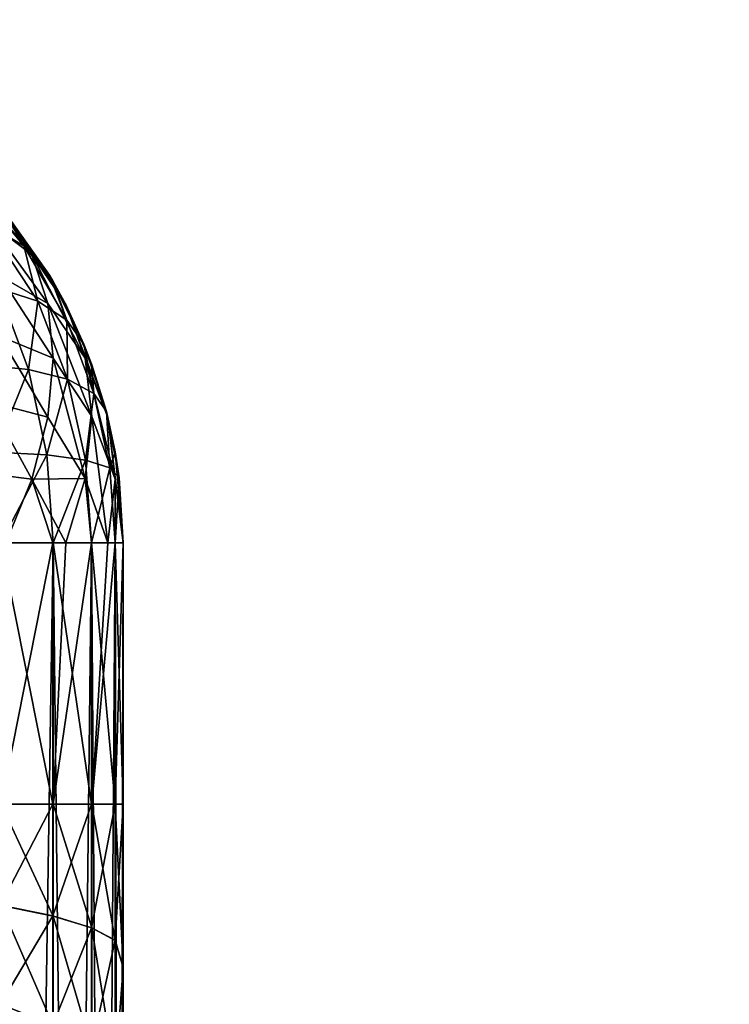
# Model space of a CAD drawing. Extents: x -547 to 547, y 0 to 578.
# Tile 406 of 472: x 372.8 to 374.16, y 557.12 to 559. Entities that reach past the tile are written whole.
import ezdxf

# ---------------------------------------------------------------- set-up
doc = ezdxf.new("R2010")
doc.units = 0
doc.header["$LTSCALE"] = 65.185185
for name, color, linetype in [('17', 7, 'CONTINUOUS'), ('20', 7, 'CONTINUOUS'), ('21', 7, 'CONTINUOUS'), ('27', 7, 'CONTINUOUS'), ('29', 7, 'CONTINUOUS'), ('3', 7, 'CONTINUOUS'), ('332', 7, 'CONTINUOUS'), ('335', 7, 'CONTINUOUS'), ('39', 7, 'CONTINUOUS'), ('44', 7, 'CONTINUOUS'), ('47', 7, 'CONTINUOUS'), ('49', 7, 'CONTINUOUS'), ('54', 7, 'CONTINUOUS'), ('61', 7, 'CONTINUOUS'), ('62', 7, 'CONTINUOUS'), ('64', 7, 'CONTINUOUS'), ('65', 7, 'CONTINUOUS'), ('9', 7, 'CONTINUOUS')]:
    doc.layers.add(name, color=color, linetype=linetype)

msp = doc.modelspace()

# ---------------------------------------------------------------- linework, layer by layer
at = {"layer": '17', "color": 7, "linetype": 'CONTINUOUS'}
for points in [[(373, 558, 41.9), (373, 551.5, 41.9), (373, 555.5245, 27.2119), (373, 558, 41.9)], [(373, 551.5, -48.9), (373, 558, -48.9), (373, 558, -35.9), (373, 551.5, -48.9)], [(373, 557.5, -35.9), (373, 551.5, -48.9), (373, 558, -35.9), (373, 557.5, -35.9)], [(373, 558, 28.9), (373, 558, 41.9), (373, 557.5, 28.9), (373, 558, 28.9)], [(373, 557.5, 28.9), (373, 558, 41.9), (373, 557.1881, 28.8755), (373, 557.5, 28.9)], [(373, 557.1881, 28.8755), (373, 558, 41.9), (373, 556.8826, 28.8023), (373, 557.1881, 28.8755)], [(373, 556.8826, 28.8023), (373, 558, 41.9), (373, 556.5925, 28.6822), (373, 556.8826, 28.8023)], [(373, 556.5925, 28.6822), (373, 558, 41.9), (373, 556.3247, 28.5182), (373, 556.5925, 28.6822)], [(373, 556.3247, 28.5182), (373, 558, 41.9), (373, 556.0858, 28.3142), (373, 556.3247, 28.5182)], [(373, 556.0858, 28.3142), (373, 558, 41.9), (373, 555.8818, 28.0754), (373, 556.0858, 28.3142)], [(373, 555.8818, 28.0754), (373, 558, 41.9), (373, 555.7178, 27.8075), (373, 555.8818, 28.0754)], [(373, 555.7178, 27.8075), (373, 558, 41.9), (373, 555.5977, 27.5174), (373, 555.7178, 27.8075)], [(373, 555.5977, 27.5174), (373, 558, 41.9), (373, 555.5245, 27.2119), (373, 555.5977, 27.5174)], [(373, 557.1881, -35.8755), (373, 551.5, -48.9), (373, 557.5, -35.9), (373, 557.1881, -35.8755)], [(373, 556.8826, -35.8023), (373, 551.5, -48.9), (373, 557.1881, -35.8755), (373, 556.8826, -35.8023)]]:
    msp.add_3dface(points, dxfattribs=at)
at = {"layer": '20', "color": 7, "linetype": 'CONTINUOUS'}
for points in [[(350, 551.5, 42.9), (545.5, 1.5, 42.9), (350, 566, 42.9), (350, 551.5, 42.9)], [(350, 566, 42.9), (545.5, 1.5, 42.9), (360.0977, 559.3826, 42.9), (350, 566, 42.9)], [(360.0977, 559.3826, 42.9), (545.5, 1.5, 42.9), (360.2178, 559.0925, 42.9), (360.0977, 559.3826, 42.9)], [(360.2178, 559.0925, 42.9), (545.5, 1.5, 42.9), (360.3818, 558.8247, 42.9), (360.2178, 559.0925, 42.9)], [(360.3818, 558.8247, 42.9), (545.5, 1.5, 42.9), (360.5858, 558.5858, 42.9), (360.3818, 558.8247, 42.9)], [(360.5858, 558.5858, 42.9), (545.5, 1.5, 42.9), (360.8246, 558.3818, 42.9), (360.5858, 558.5858, 42.9)], [(360.8246, 558.3818, 42.9), (545.5, 1.5, 42.9), (361.0925, 558.2178, 42.9), (360.8246, 558.3818, 42.9)], [(361.0925, 558.2178, 42.9), (545.5, 1.5, 42.9), (361.3826, 558.0977, 42.9), (361.0925, 558.2178, 42.9)], [(361.3826, 558.0977, 42.9), (545.5, 1.5, 42.9), (361.6881, 558.0245, 42.9), (361.3826, 558.0977, 42.9)], [(361.6881, 558.0245, 42.9), (545.5, 1.5, 42.9), (362, 558, 42.9), (361.6881, 558.0245, 42.9)], [(545.5, 1.5, 42.9), (372, 551.5, 42.9), (362, 558, 42.9), (545.5, 1.5, 42.9)]]:
    msp.add_3dface(points, dxfattribs=at)
at = {"layer": '21', "color": 7, "linetype": 'CONTINUOUS'}
for points in [[(372.766, 551.5, 42.5428), (372.866, 551.5, 42.4), (372.766, 558, 42.5428), (372.766, 551.5, 42.5428)], [(372.766, 558, 42.5428), (372.866, 551.5, 42.4), (372.866, 558, 42.4), (372.766, 558, 42.5428)], [(372.866, 551.5, 42.4), (372.9397, 551.5, 42.242), (372.866, 558, 42.4), (372.866, 551.5, 42.4)], [(372.866, 558, 42.4), (372.9397, 551.5, 42.242), (372.9397, 558, 42.242), (372.866, 558, 42.4)], [(372.9397, 551.5, 42.242), (372.9848, 551.5, 42.0736), (372.9397, 558, 42.242), (372.9397, 551.5, 42.242)], [(372.9397, 558, 42.242), (372.9848, 551.5, 42.0736), (372.9848, 558, 42.0736), (372.9397, 558, 42.242)], [(372.9848, 551.5, 42.0736), (373, 551.5, 41.9), (372.9848, 558, 42.0736), (372.9848, 551.5, 42.0736)], [(373, 551.5, 41.9), (373, 558, 41.9), (372.9848, 558, 42.0736), (373, 551.5, 41.9)]]:
    msp.add_3dface(points, dxfattribs=at)
at = {"layer": '27', "color": 7, "linetype": 'CONTINUOUS'}
for points in [[(372.866, 551.5, -49.4), (372.766, 551.5, -49.5428), (372.866, 558, -49.4), (372.866, 551.5, -49.4)], [(372.866, 558, -49.4), (372.766, 551.5, -49.5428), (372.766, 558, -49.5428), (372.866, 558, -49.4)], [(372.9397, 551.5, -49.242), (372.866, 551.5, -49.4), (372.9397, 558, -49.242), (372.9397, 551.5, -49.242)], [(372.9397, 558, -49.242), (372.866, 551.5, -49.4), (372.866, 558, -49.4), (372.9397, 558, -49.242)], [(372.9848, 551.5, -49.0736), (372.9397, 551.5, -49.242), (372.9848, 558, -49.0736), (372.9848, 551.5, -49.0736)], [(372.9848, 558, -49.0736), (372.9397, 551.5, -49.242), (372.9397, 558, -49.242), (372.9848, 558, -49.0736)], [(373, 551.5, -48.9), (372.9848, 551.5, -49.0736), (373, 558, -48.9), (373, 551.5, -48.9)], [(373, 558, -48.9), (372.9848, 551.5, -49.0736), (372.9848, 558, -49.0736), (373, 558, -48.9)]]:
    msp.add_3dface(points, dxfattribs=at)
at = {"layer": '29', "color": 7, "linetype": 'CONTINUOUS'}
for points in [[(372.8659, 558.5002, 28.9), (372.7659, 558.643, 28.9), (372.8662, 558.4997, 41.9), (372.8659, 558.5002, 28.9)], [(372.8662, 558.4997, 41.9), (372.7659, 558.643, 28.9), (372.7662, 558.6426, 41.9), (372.8662, 558.4997, 41.9)], [(372.8903, 558.4553, 28.9), (372.8659, 558.5002, 28.9), (372.8662, 558.4997, 41.9), (372.8903, 558.4553, 28.9)], [(372.9251, 558.3798, 41.9), (372.8903, 558.4553, 28.9), (372.8662, 558.4997, 41.9), (372.9251, 558.3798, 41.9)], [(372.9397, 558.3421, 28.9), (372.8903, 558.4553, 28.9), (372.9251, 558.3798, 41.9), (372.9397, 558.3421, 28.9)], [(372.9398, 558.3417, 41.9), (372.9397, 558.3421, 28.9), (372.9251, 558.3798, 41.9), (372.9398, 558.3417, 41.9)], [(372.9709, 558.2394, 28.9), (372.9397, 558.3421, 28.9), (372.968, 558.251, 41.9), (372.9709, 558.2394, 28.9)], [(372.968, 558.251, 41.9), (372.9397, 558.3421, 28.9), (372.9398, 558.3417, 41.9), (372.968, 558.251, 41.9)], [(372.9849, 558.1732, 41.9), (372.9709, 558.2394, 28.9), (372.968, 558.251, 41.9), (372.9849, 558.1732, 41.9)], [(372.9848, 558.1737, 28.9), (372.9709, 558.2394, 28.9), (372.9849, 558.1732, 41.9), (372.9848, 558.1737, 28.9)], [(373, 558, 41.9), (373, 558, 28.9), (372.9848, 558.1737, 28.9), (373, 558, 41.9)], [(373, 558, 41.9), (372.9848, 558.1737, 28.9), (372.9922, 558.1243, 41.9), (373, 558, 41.9)], [(372.9922, 558.1243, 41.9), (372.9848, 558.1737, 28.9), (372.9849, 558.1732, 41.9), (372.9922, 558.1243, 41.9)]]:
    msp.add_3dface(points, dxfattribs=at)
at = {"layer": '3', "color": 7, "linetype": 'CONTINUOUS'}
for points in [[(528.7, 1.5, -68), (-528.7, 1.5, -68), (528.7, 576.5, -68), (528.7, 1.5, -68)], [(528.7, 576.5, -68), (-528.7, 1.5, -68), (-528.7, 576.5, -68), (528.7, 576.5, -68)]]:
    msp.add_3dface(points, dxfattribs=at)
at = {"layer": '332', "color": 7, "linetype": 'CONTINUOUS'}
for points in [[(0, 576.5, 68), (226.1803, 105.217, 68), (525, 1.5, 68), (0, 576.5, 68)], [(525, 576.5, 68), (0, 576.5, 68), (525, 1.5, 68), (525, 576.5, 68)]]:
    msp.add_3dface(points, dxfattribs=at)
at = {"layer": '335', "color": 7, "linetype": 'CONTINUOUS'}
for points in [[(-349, 551.5, 43), (-545.5, 576.5, 43), (545.5, 576.5, 43), (-349, 551.5, 43)], [(349, 551.5, 43), (-349, 551.5, 43), (545.5, 576.5, 43), (349, 551.5, 43)], [(349, 9.5, 43), (349, 551.5, 43), (545.5, 576.5, 43), (349, 9.5, 43)], [(545.5, 1.5, 43), (349, 9.5, 43), (545.5, 576.5, 43), (545.5, 1.5, 43)]]:
    msp.add_3dface(points, dxfattribs=at)
at = {"layer": '39', "color": 7, "linetype": 'CONTINUOUS'}
for points in [[(372.7662, 558.6426, 41.9), (372.6973, 558.7037, 42.0366), (372.8103, 558.5677, 42.0455), (372.7662, 558.6426, 41.9)], [(372.8103, 558.5677, 42.0455), (372.6973, 558.7037, 42.0366), (372.7395, 558.6093, 42.1862), (372.8103, 558.5677, 42.0455)], [(372.8662, 558.4997, 41.9), (372.7662, 558.6426, 41.9), (372.8103, 558.5677, 42.0455), (372.8662, 558.4997, 41.9)], [(372.8103, 558.5677, 42.0455), (372.7395, 558.6093, 42.1862), (372.8372, 558.4618, 42.193), (372.8103, 558.5677, 42.0455)], [(372.8372, 558.4618, 42.193), (372.7395, 558.6093, 42.1862), (372.7612, 558.4863, 42.3291), (372.8372, 558.4618, 42.193)], [(372.8662, 558.4997, 41.9), (372.8103, 558.5677, 42.0455), (372.8924, 558.4257, 42.0496), (372.8662, 558.4997, 41.9)], [(372.8924, 558.4257, 42.0496), (372.8103, 558.5677, 42.0455), (372.8372, 558.4618, 42.193), (372.8924, 558.4257, 42.0496)], [(372.9251, 558.3798, 41.9), (372.8662, 558.4997, 41.9), (372.8924, 558.4257, 42.0496), (372.9251, 558.3798, 41.9)], [(372.8188, 558.3315, 42.3687), (372.7612, 558.4863, 42.3291), (372.721, 558.341, 42.5032), (372.8188, 558.3315, 42.3687)], [(372.8372, 558.4618, 42.193), (372.7612, 558.4863, 42.3291), (372.8188, 558.3315, 42.3687), (372.8372, 558.4618, 42.193)], [(372.8939, 558.3129, 42.2211), (372.8372, 558.4618, 42.193), (372.8188, 558.3315, 42.3687), (372.8939, 558.3129, 42.2211)], [(372.8924, 558.4257, 42.0496), (372.8372, 558.4618, 42.193), (372.8939, 558.3129, 42.2211), (372.8924, 558.4257, 42.0496)], [(372.9251, 558.3798, 41.9), (372.8924, 558.4257, 42.0496), (372.9441, 558.2855, 42.0647), (372.9251, 558.3798, 41.9)], [(372.9441, 558.2855, 42.0647), (372.8924, 558.4257, 42.0496), (372.8939, 558.3129, 42.2211), (372.9441, 558.2855, 42.0647)], [(372.968, 558.251, 41.9), (372.9398, 558.3417, 41.9), (372.9251, 558.3798, 41.9), (372.968, 558.251, 41.9)], [(372.968, 558.251, 41.9), (372.9251, 558.3798, 41.9), (372.9441, 558.2855, 42.0647), (372.968, 558.251, 41.9)], [(372.7546, 558.173, 42.533), (372.8188, 558.3315, 42.3687), (372.721, 558.341, 42.5032), (372.7546, 558.173, 42.533)], [(372.7546, 558.173, 42.533), (372.8538, 558.1679, 42.3927), (372.8188, 558.3315, 42.3687), (372.7546, 558.173, 42.533)], [(372.8538, 558.1679, 42.3927), (372.8939, 558.3129, 42.2211), (372.8188, 558.3315, 42.3687), (372.8538, 558.1679, 42.3927)], [(372.8538, 558.1679, 42.3927), (372.9279, 558.1578, 42.2379), (372.8939, 558.3129, 42.2211), (372.8538, 558.1679, 42.3927)], [(372.9279, 558.1578, 42.2379), (372.9441, 558.2855, 42.0647), (372.8939, 558.3129, 42.2211), (372.9279, 558.1578, 42.2379)], [(372.9279, 558.1578, 42.2379), (372.9745, 558.1431, 42.073), (372.9441, 558.2855, 42.0647), (372.9279, 558.1578, 42.2379)], [(372.9745, 558.1431, 42.073), (372.968, 558.251, 41.9), (372.9441, 558.2855, 42.0647), (372.9745, 558.1431, 42.073)], [(372.9922, 558.1243, 41.9), (372.9849, 558.1732, 41.9), (372.968, 558.251, 41.9), (372.9922, 558.1243, 41.9)], [(372.9922, 558.1243, 41.9), (372.968, 558.251, 41.9), (372.9745, 558.1431, 42.073), (372.9922, 558.1243, 41.9)], [(372.7546, 558.173, 42.533), (372.766, 558, 42.5428), (372.8538, 558.1679, 42.3927), (372.7546, 558.173, 42.533)], [(372.766, 558, 42.5428), (372.866, 558, 42.4), (372.8538, 558.1679, 42.3927), (372.766, 558, 42.5428)], [(372.8538, 558.1679, 42.3927), (372.866, 558, 42.4), (372.9279, 558.1578, 42.2379), (372.8538, 558.1679, 42.3927)], [(372.866, 558, 42.4), (372.9397, 558, 42.242), (372.9279, 558.1578, 42.2379), (372.866, 558, 42.4)], [(372.9279, 558.1578, 42.2379), (372.9397, 558, 42.242), (372.9745, 558.1431, 42.073), (372.9279, 558.1578, 42.2379)], [(372.9397, 558, 42.242), (372.9848, 558, 42.0736), (372.9745, 558.1431, 42.073), (372.9397, 558, 42.242)], [(372.9848, 558, 42.0736), (372.9922, 558.1243, 41.9), (372.9745, 558.1431, 42.073), (372.9848, 558, 42.0736)], [(373, 558, 41.9), (372.9922, 558.1243, 41.9), (372.9848, 558, 42.0736), (373, 558, 41.9)]]:
    msp.add_3dface(points, dxfattribs=at)
at = {"layer": '44', "color": 7, "linetype": 'CONTINUOUS'}
for points in [[(372.8594, 558.5113, -48.9), (372.7641, 558.6451, -48.9), (372.8662, 558.4997, -35.9), (372.8594, 558.5113, -48.9)], [(372.8662, 558.4997, -35.9), (372.7641, 558.6451, -48.9), (372.7662, 558.6426, -35.9), (372.8662, 558.4997, -35.9)], [(372.9251, 558.3798, -48.9), (372.8594, 558.5113, -48.9), (372.9251, 558.3798, -35.9), (372.9251, 558.3798, -48.9)], [(372.9251, 558.3798, -35.9), (372.8594, 558.5113, -48.9), (372.8662, 558.4997, -35.9), (372.9251, 558.3798, -35.9)], [(372.9398, 558.3417, -48.9), (372.9251, 558.3798, -48.9), (372.9398, 558.3417, -35.9), (372.9398, 558.3417, -48.9)], [(372.9398, 558.3417, -35.9), (372.9251, 558.3798, -48.9), (372.9251, 558.3798, -35.9), (372.9398, 558.3417, -35.9)], [(372.968, 558.251, -48.9), (372.9398, 558.3417, -48.9), (372.968, 558.251, -35.9), (372.968, 558.251, -48.9)], [(372.968, 558.251, -35.9), (372.9398, 558.3417, -48.9), (372.9398, 558.3417, -35.9), (372.968, 558.251, -35.9)], [(372.9849, 558.1732, -48.9), (372.968, 558.251, -48.9), (372.9849, 558.1732, -35.9), (372.9849, 558.1732, -48.9)], [(372.9849, 558.1732, -35.9), (372.968, 558.251, -48.9), (372.968, 558.251, -35.9), (372.9849, 558.1732, -35.9)], [(372.9922, 558.1243, -48.9), (372.9849, 558.1732, -48.9), (372.9922, 558.1243, -35.9), (372.9922, 558.1243, -48.9)], [(372.9922, 558.1243, -35.9), (372.9849, 558.1732, -48.9), (372.9849, 558.1732, -35.9), (372.9922, 558.1243, -35.9)], [(373, 558, -35.9), (373, 558, -48.9), (372.9922, 558.1243, -48.9), (373, 558, -35.9)], [(373, 558, -35.9), (372.9922, 558.1243, -48.9), (372.9922, 558.1243, -35.9), (373, 558, -35.9)]]:
    msp.add_3dface(points, dxfattribs=at)
at = {"layer": '47', "color": 7, "linetype": 'CONTINUOUS'}
for points in [[(372.7641, 558.6451, -48.9), (372.8103, 558.5677, -49.0455), (372.6973, 558.7037, -49.0366), (372.7641, 558.6451, -48.9)], [(372.8103, 558.5677, -49.0455), (372.7395, 558.6093, -49.1862), (372.6973, 558.7037, -49.0366), (372.8103, 558.5677, -49.0455)], [(372.7641, 558.6451, -48.9), (372.8594, 558.5113, -48.9), (372.8103, 558.5677, -49.0455), (372.7641, 558.6451, -48.9)], [(372.8372, 558.4618, -49.193), (372.7612, 558.4863, -49.3291), (372.7395, 558.6093, -49.1862), (372.8372, 558.4618, -49.193)], [(372.8103, 558.5677, -49.0455), (372.8372, 558.4618, -49.193), (372.7395, 558.6093, -49.1862), (372.8103, 558.5677, -49.0455)], [(372.8594, 558.5113, -48.9), (372.8924, 558.4257, -49.0496), (372.8103, 558.5677, -49.0455), (372.8594, 558.5113, -48.9)], [(372.8924, 558.4257, -49.0496), (372.8372, 558.4618, -49.193), (372.8103, 558.5677, -49.0455), (372.8924, 558.4257, -49.0496)], [(372.8594, 558.5113, -48.9), (372.9251, 558.3798, -48.9), (372.8924, 558.4257, -49.0496), (372.8594, 558.5113, -48.9)], [(372.8188, 558.3315, -49.3687), (372.721, 558.341, -49.5032), (372.7612, 558.4863, -49.3291), (372.8188, 558.3315, -49.3687)], [(372.8372, 558.4618, -49.193), (372.8188, 558.3315, -49.3687), (372.7612, 558.4863, -49.3291), (372.8372, 558.4618, -49.193)], [(372.8939, 558.3129, -49.2211), (372.8188, 558.3315, -49.3687), (372.8372, 558.4618, -49.193), (372.8939, 558.3129, -49.2211)], [(372.8924, 558.4257, -49.0496), (372.8939, 558.3129, -49.2211), (372.8372, 558.4618, -49.193), (372.8924, 558.4257, -49.0496)], [(372.9251, 558.3798, -48.9), (372.9441, 558.2855, -49.0647), (372.8924, 558.4257, -49.0496), (372.9251, 558.3798, -48.9)], [(372.9441, 558.2855, -49.0647), (372.8939, 558.3129, -49.2211), (372.8924, 558.4257, -49.0496), (372.9441, 558.2855, -49.0647)], [(372.9251, 558.3798, -48.9), (372.9398, 558.3417, -48.9), (372.9441, 558.2855, -49.0647), (372.9251, 558.3798, -48.9)], [(372.8188, 558.3315, -49.3687), (372.7546, 558.173, -49.533), (372.721, 558.341, -49.5032), (372.8188, 558.3315, -49.3687)], [(372.8538, 558.1679, -49.3927), (372.7546, 558.173, -49.533), (372.8188, 558.3315, -49.3687), (372.8538, 558.1679, -49.3927)], [(372.8939, 558.3129, -49.2211), (372.8538, 558.1679, -49.3927), (372.8188, 558.3315, -49.3687), (372.8939, 558.3129, -49.2211)], [(372.9398, 558.3417, -48.9), (372.968, 558.251, -48.9), (372.9441, 558.2855, -49.0647), (372.9398, 558.3417, -48.9)], [(372.9279, 558.1578, -49.2379), (372.8538, 558.1679, -49.3927), (372.8939, 558.3129, -49.2211), (372.9279, 558.1578, -49.2379)], [(372.9441, 558.2855, -49.0647), (372.9279, 558.1578, -49.2379), (372.8939, 558.3129, -49.2211), (372.9441, 558.2855, -49.0647)], [(372.9745, 558.1431, -49.073), (372.9279, 558.1578, -49.2379), (372.9441, 558.2855, -49.0647), (372.9745, 558.1431, -49.073)], [(372.968, 558.251, -48.9), (372.9745, 558.1431, -49.073), (372.9441, 558.2855, -49.0647), (372.968, 558.251, -48.9)], [(372.968, 558.251, -48.9), (372.9849, 558.1732, -48.9), (372.9745, 558.1431, -49.073), (372.968, 558.251, -48.9)], [(372.8538, 558.1679, -49.3927), (372.766, 558, -49.5428), (372.7546, 558.173, -49.533), (372.8538, 558.1679, -49.3927)], [(372.866, 558, -49.4), (372.766, 558, -49.5428), (372.8538, 558.1679, -49.3927), (372.866, 558, -49.4)], [(372.9279, 558.1578, -49.2379), (372.866, 558, -49.4), (372.8538, 558.1679, -49.3927), (372.9279, 558.1578, -49.2379)], [(372.9849, 558.1732, -48.9), (372.9922, 558.1243, -48.9), (372.9745, 558.1431, -49.073), (372.9849, 558.1732, -48.9)], [(372.9397, 558, -49.242), (372.866, 558, -49.4), (372.9279, 558.1578, -49.2379), (372.9397, 558, -49.242)], [(372.9745, 558.1431, -49.073), (372.9397, 558, -49.242), (372.9279, 558.1578, -49.2379), (372.9745, 558.1431, -49.073)], [(372.9848, 558, -49.0736), (372.9397, 558, -49.242), (372.9745, 558.1431, -49.073), (372.9848, 558, -49.0736)], [(372.9922, 558.1243, -48.9), (372.9848, 558, -49.0736), (372.9745, 558.1431, -49.073), (372.9922, 558.1243, -48.9)], [(373, 558, -48.9), (372.9848, 558, -49.0736), (372.9922, 558.1243, -48.9), (373, 558, -48.9)]]:
    msp.add_3dface(points, dxfattribs=at)
at = {"layer": '49', "color": 7, "linetype": 'CONTINUOUS'}
for points in [[(372.7757, 558, 28.2688), (372.8659, 558, 28.3998), (372.7665, 557.5, 28.2577), (372.7757, 558, 28.2688)], [(372.7665, 557.5, 28.2577), (372.8659, 558, 28.3998), (372.8665, 557.5, 28.4008), (372.7665, 557.5, 28.2577)], [(372.8659, 558, 28.3998), (372.8903, 558, 28.4447), (372.8665, 557.5, 28.4008), (372.8659, 558, 28.3998)], [(372.8903, 558, 28.4447), (372.9397, 558, 28.5579), (372.8665, 557.5, 28.4008), (372.8903, 558, 28.4447)], [(372.8665, 557.5, 28.4008), (372.9397, 558, 28.5579), (372.9401, 557.5, 28.559), (372.8665, 557.5, 28.4008)], [(372.9397, 558, 28.5579), (372.9709, 558, 28.6606), (372.9401, 557.5, 28.559), (372.9397, 558, 28.5579)], [(372.9709, 558, 28.6606), (372.9848, 558, 28.7263), (372.9401, 557.5, 28.559), (372.9709, 558, 28.6606)], [(372.9401, 557.5, 28.559), (372.9848, 558, 28.7263), (372.985, 557.5, 28.7276), (372.9401, 557.5, 28.559)], [(372.9848, 558, 28.7263), (373, 558, 28.9), (372.985, 557.5, 28.7276), (372.9848, 558, 28.7263)], [(373, 558, 28.9), (373, 557.5, 28.9), (372.985, 557.5, 28.7276), (373, 558, 28.9)]]:
    msp.add_3dface(points, dxfattribs=at)
at = {"layer": '54', "color": 7, "linetype": 'CONTINUOUS'}
for points in [[(372.8659, 557.5, -35.3997), (372.766, 558, -35.2572), (372.7657, 557.5, -35.2568), (372.8659, 557.5, -35.3997)], [(372.866, 558, -35.4), (372.766, 558, -35.2572), (372.8659, 557.5, -35.3997), (372.866, 558, -35.4)], [(372.9396, 557.5, -35.5578), (372.866, 558, -35.4), (372.8659, 557.5, -35.3997), (372.9396, 557.5, -35.5578)], [(372.9397, 558, -35.558), (372.866, 558, -35.4), (372.9396, 557.5, -35.5578), (372.9397, 558, -35.558)], [(372.9848, 557.5, -35.7264), (372.9397, 558, -35.558), (372.9396, 557.5, -35.5578), (372.9848, 557.5, -35.7264)], [(372.9848, 558, -35.7264), (372.9397, 558, -35.558), (372.9848, 557.5, -35.7264), (372.9848, 558, -35.7264)], [(373, 557.5, -35.9), (373, 558, -35.9), (372.9848, 558, -35.7264), (373, 557.5, -35.9)], [(373, 557.5, -35.9), (372.9848, 558, -35.7264), (372.9848, 557.5, -35.7264), (373, 557.5, -35.9)]]:
    msp.add_3dface(points, dxfattribs=at)
at = {"layer": '61', "color": 7, "linetype": 'CONTINUOUS'}
for points in [[(372.7659, 558.643, 28.9), (372.8256, 558.5509, 28.7781), (372.7037, 558.6973, 28.7634), (372.7659, 558.643, 28.9)], [(372.7037, 558.6973, 28.7634), (372.8256, 558.5509, 28.7781), (372.7437, 558.6119, 28.6306), (372.7037, 558.6973, 28.7634)], [(372.7659, 558.643, 28.9), (372.8659, 558.5002, 28.9), (372.8903, 558.4553, 28.9), (372.7659, 558.643, 28.9)], [(372.7659, 558.643, 28.9), (372.8903, 558.4553, 28.9), (372.8256, 558.5509, 28.7781), (372.7659, 558.643, 28.9)], [(372.8256, 558.5509, 28.7781), (372.8562, 558.4574, 28.6597), (372.7437, 558.6119, 28.6306), (372.8256, 558.5509, 28.7781)], [(372.7437, 558.6119, 28.6306), (372.8562, 558.4574, 28.6597), (372.7639, 558.5102, 28.505), (372.7437, 558.6119, 28.6306)], [(372.8903, 558.4553, 28.9), (372.9275, 558.3531, 28.7772), (372.8256, 558.5509, 28.7781), (372.8903, 558.4553, 28.9)], [(372.8256, 558.5509, 28.7781), (372.9275, 558.3531, 28.7772), (372.8562, 558.4574, 28.6597), (372.8256, 558.5509, 28.7781)], [(372.8562, 558.4574, 28.6597), (372.8665, 558.353, 28.547), (372.7639, 558.5102, 28.505), (372.8562, 558.4574, 28.6597)], [(372.7639, 558.5102, 28.505), (372.8665, 558.353, 28.547), (372.7639, 558.395, 28.3898), (372.7639, 558.5102, 28.505)], [(372.9275, 558.3531, 28.7772), (372.9401, 558.2411, 28.6589), (372.8562, 558.4574, 28.6597), (372.9275, 558.3531, 28.7772)], [(372.8562, 558.4574, 28.6597), (372.9401, 558.2411, 28.6589), (372.8665, 558.353, 28.547), (372.8562, 558.4574, 28.6597)], [(372.8903, 558.4553, 28.9), (372.9397, 558.3421, 28.9), (372.9709, 558.2394, 28.9), (372.8903, 558.4553, 28.9)], [(372.8903, 558.4553, 28.9), (372.9709, 558.2394, 28.9), (372.9275, 558.3531, 28.7772), (372.8903, 558.4553, 28.9)], [(372.7639, 558.395, 28.3898), (372.8562, 558.2403, 28.4426), (372.7437, 558.2694, 28.2881), (372.7639, 558.395, 28.3898)], [(372.8665, 558.353, 28.547), (372.8562, 558.2403, 28.4426), (372.7639, 558.395, 28.3898), (372.8665, 558.353, 28.547)], [(372.8665, 558.353, 28.547), (372.9275, 558.1228, 28.5469), (372.8562, 558.2403, 28.4426), (372.8665, 558.353, 28.547)], [(372.9401, 558.2411, 28.6589), (372.9275, 558.1228, 28.5469), (372.8665, 558.353, 28.547), (372.9401, 558.2411, 28.6589)], [(372.9709, 558.2394, 28.9), (372.985, 558.1219, 28.7781), (372.9275, 558.3531, 28.7772), (372.9709, 558.2394, 28.9)], [(372.9275, 558.3531, 28.7772), (372.985, 558.1219, 28.7781), (372.9401, 558.2411, 28.6589), (372.9275, 558.3531, 28.7772)], [(372.7437, 558.2694, 28.2881), (372.8256, 558.1219, 28.3491), (372.7037, 558.1366, 28.2027), (372.7437, 558.2694, 28.2881)], [(372.8562, 558.2403, 28.4426), (372.8256, 558.1219, 28.3491), (372.7437, 558.2694, 28.2881), (372.8562, 558.2403, 28.4426)], [(372.8562, 558.2403, 28.4426), (372.9275, 558.1228, 28.5469), (372.8256, 558.1219, 28.3491), (372.8562, 558.2403, 28.4426)], [(372.9401, 558.2411, 28.6589), (372.9709, 558, 28.6606), (372.9275, 558.1228, 28.5469), (372.9401, 558.2411, 28.6589)], [(372.985, 558.1219, 28.7781), (372.9709, 558, 28.6606), (372.9401, 558.2411, 28.6589), (372.985, 558.1219, 28.7781)], [(373, 558, 28.9), (372.9709, 558.2394, 28.9), (372.9848, 558.1737, 28.9), (373, 558, 28.9)], [(372.9709, 558.2394, 28.9), (373, 558, 28.9), (372.985, 558.1219, 28.7781), (372.9709, 558.2394, 28.9)], [(372.8256, 558.1219, 28.3491), (372.7757, 558, 28.2688), (372.7037, 558.1366, 28.2027), (372.8256, 558.1219, 28.3491)], [(372.8659, 558, 28.3998), (372.7757, 558, 28.2688), (372.8256, 558.1219, 28.3491), (372.8659, 558, 28.3998)], [(372.9275, 558.1228, 28.5469), (372.8903, 558, 28.4447), (372.8256, 558.1219, 28.3491), (372.9275, 558.1228, 28.5469)], [(372.8903, 558, 28.4447), (372.8659, 558, 28.3998), (372.8256, 558.1219, 28.3491), (372.8903, 558, 28.4447)], [(372.9397, 558, 28.5579), (372.8903, 558, 28.4447), (372.9275, 558.1228, 28.5469), (372.9397, 558, 28.5579)], [(372.9709, 558, 28.6606), (372.9397, 558, 28.5579), (372.9275, 558.1228, 28.5469), (372.9709, 558, 28.6606)], [(372.9848, 558, 28.7263), (372.9709, 558, 28.6606), (372.985, 558.1219, 28.7781), (372.9848, 558, 28.7263)], [(373, 558, 28.9), (372.9848, 558, 28.7263), (372.985, 558.1219, 28.7781), (373, 558, 28.9)]]:
    msp.add_3dface(points, dxfattribs=at)
at = {"layer": '62', "color": 7, "linetype": 'CONTINUOUS'}
for points in [[(372.7662, 558.6426, -35.9), (372.6973, 558.7037, -35.7634), (372.8103, 558.5677, -35.7545), (372.7662, 558.6426, -35.9)], [(372.8103, 558.5677, -35.7545), (372.6973, 558.7037, -35.7634), (372.7395, 558.6093, -35.6138), (372.8103, 558.5677, -35.7545)], [(372.8662, 558.4997, -35.9), (372.7662, 558.6426, -35.9), (372.8103, 558.5677, -35.7545), (372.8662, 558.4997, -35.9)], [(372.8103, 558.5677, -35.7545), (372.7395, 558.6093, -35.6138), (372.8372, 558.4618, -35.607), (372.8103, 558.5677, -35.7545)], [(372.8372, 558.4618, -35.607), (372.7395, 558.6093, -35.6138), (372.7612, 558.4863, -35.4709), (372.8372, 558.4618, -35.607)], [(372.8662, 558.4997, -35.9), (372.8103, 558.5677, -35.7545), (372.8924, 558.4257, -35.7504), (372.8662, 558.4997, -35.9)], [(372.8924, 558.4257, -35.7504), (372.8103, 558.5677, -35.7545), (372.8372, 558.4618, -35.607), (372.8924, 558.4257, -35.7504)], [(372.9251, 558.3798, -35.9), (372.8662, 558.4997, -35.9), (372.8924, 558.4257, -35.7504), (372.9251, 558.3798, -35.9)], [(372.8188, 558.3315, -35.4313), (372.7612, 558.4863, -35.4709), (372.721, 558.341, -35.2968), (372.8188, 558.3315, -35.4313)], [(372.8372, 558.4618, -35.607), (372.7612, 558.4863, -35.4709), (372.8188, 558.3315, -35.4313), (372.8372, 558.4618, -35.607)], [(372.8939, 558.3129, -35.5789), (372.8372, 558.4618, -35.607), (372.8188, 558.3315, -35.4313), (372.8939, 558.3129, -35.5789)], [(372.8924, 558.4257, -35.7504), (372.8372, 558.4618, -35.607), (372.8939, 558.3129, -35.5789), (372.8924, 558.4257, -35.7504)], [(372.9251, 558.3798, -35.9), (372.8924, 558.4257, -35.7504), (372.9441, 558.2855, -35.7353), (372.9251, 558.3798, -35.9)], [(372.9441, 558.2855, -35.7353), (372.8924, 558.4257, -35.7504), (372.8939, 558.3129, -35.5789), (372.9441, 558.2855, -35.7353)], [(372.968, 558.251, -35.9), (372.9398, 558.3417, -35.9), (372.9251, 558.3798, -35.9), (372.968, 558.251, -35.9)], [(372.968, 558.251, -35.9), (372.9251, 558.3798, -35.9), (372.9441, 558.2855, -35.7353), (372.968, 558.251, -35.9)], [(372.7546, 558.173, -35.267), (372.8188, 558.3315, -35.4313), (372.721, 558.341, -35.2968), (372.7546, 558.173, -35.267)], [(372.7546, 558.173, -35.267), (372.8538, 558.1679, -35.4073), (372.8188, 558.3315, -35.4313), (372.7546, 558.173, -35.267)], [(372.8538, 558.1679, -35.4073), (372.8939, 558.3129, -35.5789), (372.8188, 558.3315, -35.4313), (372.8538, 558.1679, -35.4073)], [(372.8538, 558.1679, -35.4073), (372.9279, 558.1578, -35.5621), (372.8939, 558.3129, -35.5789), (372.8538, 558.1679, -35.4073)], [(372.9279, 558.1578, -35.5621), (372.9441, 558.2855, -35.7353), (372.8939, 558.3129, -35.5789), (372.9279, 558.1578, -35.5621)], [(372.9279, 558.1578, -35.5621), (372.9745, 558.1431, -35.727), (372.9441, 558.2855, -35.7353), (372.9279, 558.1578, -35.5621)], [(372.9745, 558.1431, -35.727), (372.968, 558.251, -35.9), (372.9441, 558.2855, -35.7353), (372.9745, 558.1431, -35.727)], [(372.9922, 558.1243, -35.9), (372.9849, 558.1732, -35.9), (372.968, 558.251, -35.9), (372.9922, 558.1243, -35.9)], [(372.9922, 558.1243, -35.9), (372.968, 558.251, -35.9), (372.9745, 558.1431, -35.727), (372.9922, 558.1243, -35.9)], [(372.7546, 558.173, -35.267), (372.766, 558, -35.2572), (372.8538, 558.1679, -35.4073), (372.7546, 558.173, -35.267)], [(372.766, 558, -35.2572), (372.866, 558, -35.4), (372.8538, 558.1679, -35.4073), (372.766, 558, -35.2572)], [(372.8538, 558.1679, -35.4073), (372.866, 558, -35.4), (372.9279, 558.1578, -35.5621), (372.8538, 558.1679, -35.4073)], [(372.866, 558, -35.4), (372.9397, 558, -35.558), (372.9279, 558.1578, -35.5621), (372.866, 558, -35.4)], [(372.9279, 558.1578, -35.5621), (372.9397, 558, -35.558), (372.9745, 558.1431, -35.727), (372.9279, 558.1578, -35.5621)], [(372.9397, 558, -35.558), (372.9848, 558, -35.7264), (372.9745, 558.1431, -35.727), (372.9397, 558, -35.558)], [(372.9848, 558, -35.7264), (372.9922, 558.1243, -35.9), (372.9745, 558.1431, -35.727), (372.9848, 558, -35.7264)], [(373, 558, -35.9), (372.9922, 558.1243, -35.9), (372.9848, 558, -35.7264), (373, 558, -35.9)]]:
    msp.add_3dface(points, dxfattribs=at)
at = {"layer": '64', "color": 7, "linetype": 'CONTINUOUS'}
for points in [[(372.8659, 557.5, -35.3997), (372.7657, 557.5, -35.2568), (372.7657, 557.3069, -35.243), (372.8659, 557.5, -35.3997)], [(372.8659, 557.5, -35.3997), (372.7657, 557.3069, -35.243), (372.8659, 557.2866, -35.3844), (372.8659, 557.5, -35.3997)], [(372.9396, 557.5, -35.5578), (372.8659, 557.5, -35.3997), (372.8659, 557.2866, -35.3844), (372.9396, 557.5, -35.5578)], [(372.9396, 557.5, -35.5578), (372.8659, 557.2866, -35.3844), (372.9396, 557.2641, -35.5409), (372.9396, 557.5, -35.5578)], [(372.9848, 557.5, -35.7264), (372.9396, 557.5, -35.5578), (372.9396, 557.2641, -35.5409), (372.9848, 557.5, -35.7264)], [(372.9848, 557.2401, -35.7078), (372.9848, 557.5, -35.7264), (372.9396, 557.2641, -35.5409), (372.9848, 557.2401, -35.7078)], [(373, 557.1881, -35.8755), (373, 557.5, -35.9), (372.9848, 557.2401, -35.7078), (373, 557.1881, -35.8755)], [(373, 557.5, -35.9), (372.9848, 557.5, -35.7264), (372.9848, 557.2401, -35.7078), (373, 557.5, -35.9)], [(372.7657, 557.3069, -35.243), (372.7657, 557.1177, -35.2019), (372.8659, 557.2866, -35.3844), (372.7657, 557.3069, -35.243)], [(372.8659, 557.2866, -35.3844), (372.7657, 557.1177, -35.2019), (372.8659, 557.0775, -35.3389), (372.8659, 557.2866, -35.3844)], [(372.8659, 557.2866, -35.3844), (372.8659, 557.0775, -35.3389), (372.9396, 557.2641, -35.5409), (372.8659, 557.2866, -35.3844)], [(372.9396, 557.2641, -35.5409), (372.8659, 557.0775, -35.3389), (372.9396, 557.0329, -35.4907), (372.9396, 557.2641, -35.5409)], [(372.9848, 557.2401, -35.7078), (372.9396, 557.2641, -35.5409), (372.9396, 557.0329, -35.4907), (372.9848, 557.2401, -35.7078)], [(372.9848, 556.9855, -35.6524), (372.9848, 557.2401, -35.7078), (372.9396, 557.0329, -35.4907), (372.9848, 556.9855, -35.6524)], [(372.9848, 556.9855, -35.6524), (373, 557.1881, -35.8755), (372.9848, 557.2401, -35.7078), (372.9848, 556.9855, -35.6524)], [(373, 556.8826, -35.8023), (373, 557.1881, -35.8755), (372.9848, 556.9855, -35.6524), (373, 556.8826, -35.8023)], [(372.7657, 557.1177, -35.2019), (372.7657, 556.9364, -35.1342), (372.8659, 557.0775, -35.3389), (372.7657, 557.1177, -35.2019)]]:
    msp.add_3dface(points, dxfattribs=at)
at = {"layer": '65', "color": 7, "linetype": 'CONTINUOUS'}
for points in [[(372.7665, 557.5, 28.2577), (372.8665, 557.5, 28.4008), (372.8665, 557.2864, 28.3855), (372.7665, 557.5, 28.2577)], [(372.7665, 557.3068, 28.2439), (372.7665, 557.5, 28.2577), (372.8665, 557.2864, 28.3855), (372.7665, 557.3068, 28.2439)], [(372.8665, 557.5, 28.4008), (372.9401, 557.5, 28.559), (372.9401, 557.2639, 28.5421), (372.8665, 557.5, 28.4008)], [(372.8665, 557.2864, 28.3855), (372.8665, 557.5, 28.4008), (372.9401, 557.2639, 28.5421), (372.8665, 557.2864, 28.3855)], [(372.9401, 557.5, 28.559), (372.985, 557.5, 28.7276), (372.985, 557.2399, 28.709), (372.9401, 557.5, 28.559)], [(372.9401, 557.5, 28.559), (372.985, 557.2399, 28.709), (372.9401, 557.2639, 28.5421), (372.9401, 557.5, 28.559)], [(373, 557.5, 28.9), (373, 557.1881, 28.8755), (372.985, 557.5, 28.7276), (373, 557.5, 28.9)], [(372.985, 557.5, 28.7276), (373, 557.1881, 28.8755), (372.985, 557.2399, 28.709), (372.985, 557.5, 28.7276)], [(372.7665, 557.1175, 28.2027), (372.7665, 557.3068, 28.2439), (372.8665, 557.0772, 28.34), (372.7665, 557.1175, 28.2027)], [(372.8665, 557.0772, 28.34), (372.7665, 557.3068, 28.2439), (372.8665, 557.2864, 28.3855), (372.8665, 557.0772, 28.34)], [(372.8665, 557.0772, 28.34), (372.8665, 557.2864, 28.3855), (372.9401, 557.0326, 28.4918), (372.8665, 557.0772, 28.34)], [(372.9401, 557.0326, 28.4918), (372.8665, 557.2864, 28.3855), (372.9401, 557.2639, 28.5421), (372.9401, 557.0326, 28.4918)], [(372.985, 557.2399, 28.709), (372.985, 556.9851, 28.6535), (372.9401, 557.2639, 28.5421), (372.985, 557.2399, 28.709)], [(372.985, 556.9851, 28.6535), (372.9401, 557.0326, 28.4918), (372.9401, 557.2639, 28.5421), (372.985, 556.9851, 28.6535)], [(372.985, 557.2399, 28.709), (373, 557.1881, 28.8755), (372.985, 556.9851, 28.6535), (372.985, 557.2399, 28.709)], [(373, 557.1881, 28.8755), (373, 556.8826, 28.8023), (372.985, 556.9851, 28.6535), (373, 557.1881, 28.8755)]]:
    msp.add_3dface(points, dxfattribs=at)
at = {"layer": '9', "color": 7, "linetype": 'CONTINUOUS'}
for points in [[(349, 551.5, -50), (528.7, 551.5, -50), (-528.7, 576.5, -50), (349, 551.5, -50)], [(-528.7, 576.5, -50), (528.7, 551.5, -50), (528.7, 576.5, -50), (-528.7, 576.5, -50)]]:
    msp.add_3dface(points, dxfattribs=at)

doc.saveas('drawing.dxf')
